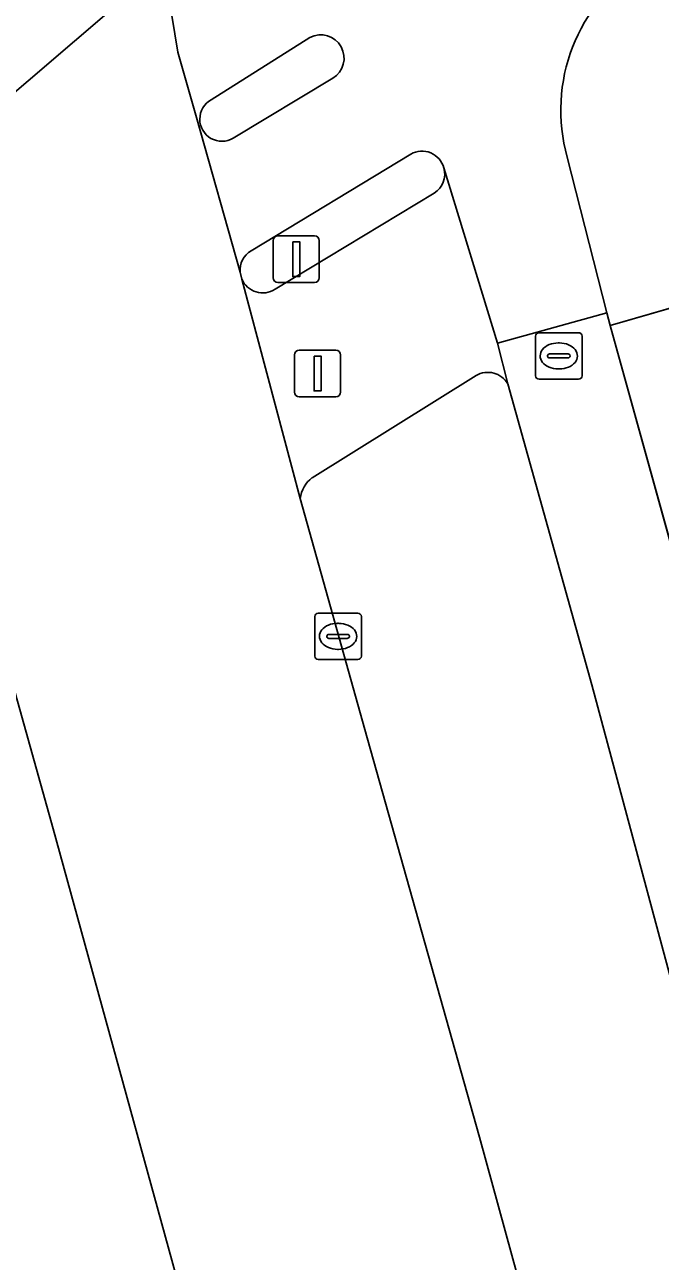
# Model space of a CAD drawing. Extents: x 158031 to 159244, y 380104 to 381214.
# Drawn here: x 159038.45 to 159052.12, y 381085.93 to 381112.53 of the extents above; entities that cross this region are included whole.
import ezdxf

# ---------------------------------------------------------------- set-up
doc = ezdxf.new("R2010")
doc.units = 0
for name, color, linetype in [('IMGEO_Berm_groen', 7, 'Continuous'), ('IMGEO_Fietspad_gesloten', 7, 'Continuous'), ('IMGEO_Fietspad_open', 7, 'Continuous'), ('IMGEO_Groenvoorziening', 7, 'Continuous'), ('IMGEO_Kolk', 7, 'Continuous'), ('IMGEO_Lichtmast', 7, 'Continuous'), ('IMGEO_Rijbaan_lokaal_gesloten', 7, 'Continuous'), ('IMGEO_Rijbaan_regionaal_gesloten', 7, 'Continuous'), ('IMGEO_Rioolput', 7, 'Continuous'), ('IMGEO_Verkeerseiland_gesloten', 7, 'Continuous'), ('IMGEO_Verkeersregelinstallatiepaal', 7, 'Continuous'), ('IMGEO_Voetpad_gesloten', 7, 'Continuous'), ('IMGEO_Voetpad_open', 7, 'Continuous')]:
    doc.layers.add(name, color=color, linetype=linetype)

msp = doc.modelspace()

# ---------------------------------------------------------------- linework, layer by layer
at = {"layer": 'IMGEO_Berm_groen'}
for points in [[(159048.163, 381104.98), (159044.633, 381102.783)], [(159055.429, 381080.546), (159050.65, 381098.326), (159048.842, 381104.802)], [(159044.379, 381102.334), (159045.816, 381097.19), (159048.232, 381088.598), (159050.976, 381078.604), (159058.394, 381051.806), (159068.429, 381015.348), (159073.29, 381016.724), (159063.611, 381051.441), (159055.429, 381080.546)], [(159049.665, 381056.684), (159039.067, 381095.227), (159038.075, 381098.772), (159027.441, 381092.136), (159036.739, 381058.674), (159043.33, 381034.783), (159047.146, 381009.936)]]:
    msp.add_lwpolyline(points, dxfattribs=at)
for centre, radius, start, end in [((159048.415, 381104.556), 0.493, 29.8956, 120.7252), ((159045.043, 381102.255), 0.669, 127.825, 173.1812)]:
    msp.add_arc(centre, radius, start, end, dxfattribs=at)
at = {"layer": 'IMGEO_Fietspad_gesloten'}
for points in [[(159041.465, 381113.841), (159041.484, 381113.523), (159041.749, 381111.937), (159042.145, 381110.532), (159043.085, 381107.2)], [(159042.459, 381110.911), (159044.588, 381112.251)], [(159045.08, 381111.376), (159042.938, 381110.083)], [(159043.32, 381107.663), (159046.756, 381109.744)], [(159047.469, 381109.446), (159048.621, 381105.679), (159050.972, 381106.326), (159050.121, 381109.675)]]:
    msp.add_lwpolyline(points, dxfattribs=at)
for centre, radius, start, end in [((159053.742, 381110.686), 3.759, 122.0827, 195.6009), ((159044.819, 381111.805), 0.502, 301.2992, 117.3976), ((159042.696, 381110.496), 0.478, 119.7013, 300.3976), ((159046.996, 381109.317), 0.49, 15.306, 119.3288), ((159043.573, 381107.244), 0.49, 121.082, 185.097)]:
    msp.add_arc(centre, radius, start, end, dxfattribs=at)
at = {"layer": 'IMGEO_Fietspad_open'}
msp.add_lwpolyline([(159080.448, 381000), (159080.017, 381001.554), (159079.566, 381003.182), (159052.996, 381099.019), (159051.046, 381106.057), (159050.972, 381106.326), (159048.621, 381105.679), (159048.842, 381104.802), (159050.65, 381098.326), (159055.429, 381080.546), (159063.611, 381051.441), (159073.29, 381016.724), (159068.429, 381015.348), (159069.243, 381012.391), (159074.14, 381013.651), (159077.915, 381000), (159082.825, 380981.435), (159078.18, 380980.434), (159078.932, 380977.771), (159083.536, 380978.836), (159086.142, 380979.46)], close=True, dxfattribs=at)
at = {"layer": 'IMGEO_Groenvoorziening'}
msp.add_lwpolyline([(159052.742, 381109.42), (159053.458, 381106.753), (159051.046, 381106.057), (159052.996, 381099.019), (159079.566, 381003.182), (159084.596, 381004.576), (159085.865, 381000), (159087.025, 380995.818), (159085.01, 380995.259), (159083.696, 381000), (159083.033, 381002.39), (159080.017, 381001.554), (159080.448, 381000), (159086.142, 380979.46), (159125.106, 380838.909)], dxfattribs=at)
at = {"layer": 'IMGEO_Kolk'}
for p, q in [((159044.692, 381098.944), (159044.692, 381099.796)), ((159044.767, 381099.87), (159045.619, 381099.87)), ((159045.693, 381099.796), (159045.693, 381098.944)), ((159045.18, 381099.65), (159045.205, 381099.65)), ((159044.951, 381099.364), (159044.951, 381099.376)), ((159045.389, 381099.327), (159044.991, 381099.327)), ((159044.994, 381099.413), (159045.392, 381099.413)), ((159045.435, 381099.376), (159045.435, 381099.364)), ((159045.203, 381099.09), (159045.178, 381099.09)), ((159045.619, 381098.87), (159044.767, 381098.87))]:
    msp.add_line(p, q, dxfattribs=at)
for points in [[(159044.692, 381098.944), (159044.692, 381099.796)], [(159044.767, 381099.87), (159045.619, 381099.87)], [(159045.693, 381099.796), (159045.693, 381098.944)], [(159045.619, 381098.87), (159044.767, 381098.87)]]:
    msp.add_lwpolyline(points, dxfattribs=at)
for centre, radius, start, end in [((159044.769, 381099.794), 0.0765, 91.552, 178.448), ((159044.769, 381099.794), 0.0765, 91.552, 178.448), ((159045.617, 381099.794), 0.0765, 1.552, 88.448), ((159045.617, 381099.794), 0.0765, 1.552, 88.448), ((159044.991, 381099.373), 0.0403, 85.8775, 175.7526), ((159044.988, 381099.363), 0.0366, 178.938, 274.7102), ((159045.392, 381099.37), 0.043, 264.8664, 352.4533), ((159045.396, 381099.375), 0.0386, 1.7309, 96.639), ((159044.769, 381098.946), 0.0765, 181.552, 268.448), ((159044.769, 381098.946), 0.0765, 181.552, 268.448), ((159045.617, 381098.946), 0.0765, 271.552, 358.448), ((159045.617, 381098.946), 0.0765, 271.552, 358.448)]:
    msp.add_arc(centre, radius, start, end, dxfattribs=at)
for centre, major_axis, ratio, start_param, end_param in [((159045.179, 381099.37), (-0.387, 0.002), 0.722429, 4.712389, 7.853982), ((159045.204, 381099.37), (-0.39, 0.002), 0.717154, 1.570796, 4.712389)]:
    msp.add_ellipse(centre, major_axis=major_axis, ratio=ratio, start_param=start_param, end_param=end_param, dxfattribs=at)
at = {"layer": 'IMGEO_Lichtmast'}
for p, q in [((159043.897, 381107.982), (159044.687, 381107.982)), ((159044.687, 381107.982), (159043.897, 381107.982)), ((159043.797, 381107.082), (159043.797, 381107.882)), ((159043.797, 381107.882), (159043.797, 381107.082)), ((159044.787, 381107.882), (159044.787, 381107.082)), ((159044.787, 381107.082), (159044.787, 381107.882)), ((159044.687, 381106.982), (159043.897, 381106.982)), ((159043.897, 381106.982), (159044.687, 381106.982))]:
    msp.add_line(p, q, dxfattribs=at)
msp.add_lwpolyline([(159044.217, 381107.857), (159044.367, 381107.857), (159044.367, 381107.107), (159044.217, 381107.107), (159044.217, 381107.857)], dxfattribs=at)
for centre, start, end in [((159043.897, 381107.882), 90, 180), ((159043.897, 381107.882), 90, 180), ((159044.687, 381107.882), 0, 90), ((159044.687, 381107.882), 360, 90), ((159043.897, 381107.082), 180, 270), ((159043.897, 381107.082), 180, 270), ((159044.687, 381107.082), 270, 0), ((159044.687, 381107.082), 270, 0)]:
    msp.add_arc(centre, 0.1, start, end, dxfattribs=at)
at = {"layer": 'IMGEO_Rijbaan_lokaal_gesloten'}
msp.add_lwpolyline([(159050.976, 381078.604), (159048.232, 381088.598), (159045.816, 381097.19), (159044.379, 381102.334), (159043.121, 381107.056), (159043.085, 381107.2), (159042.145, 381110.532), (159041.749, 381111.937), (159041.484, 381113.523), (159041.465, 381113.841), (159034.579, 381107.95), (159034.796, 381107.742), (159035.148, 381107.356), (159035.463, 381106.939), (159035.74, 381106.496), (159035.977, 381106.029), (159036.17, 381105.544), (159036.32, 381105.043), (159036.719, 381103.616), (159036.994, 381102.633), (159038.075, 381098.772), (159039.067, 381095.227), (159049.665, 381056.684)], dxfattribs=at)
at = {"layer": 'IMGEO_Rijbaan_regionaal_gesloten'}
msp.add_lwpolyline([(159034.579, 381107.95), (159041.465, 381113.841)], dxfattribs=at)
at = {"layer": 'IMGEO_Rioolput'}
for p, q in [((159049.44, 381104.975), (159049.44, 381105.827)), ((159049.515, 381105.901), (159050.367, 381105.901)), ((159050.441, 381105.827), (159050.441, 381104.975)), ((159049.928, 381105.681), (159049.953, 381105.681)), ((159049.699, 381105.395), (159049.699, 381105.407)), ((159050.137, 381105.358), (159049.739, 381105.358)), ((159049.742, 381105.444), (159050.14, 381105.444)), ((159050.183, 381105.407), (159050.183, 381105.395)), ((159049.951, 381105.121), (159049.926, 381105.121)), ((159050.367, 381104.901), (159049.515, 381104.901))]:
    msp.add_line(p, q, dxfattribs=at)
for points in [[(159049.44, 381104.975), (159049.44, 381105.827)], [(159049.515, 381105.901), (159050.367, 381105.901)], [(159050.441, 381105.827), (159050.441, 381104.975)], [(159050.367, 381104.901), (159049.515, 381104.901)]]:
    msp.add_lwpolyline(points, dxfattribs=at)
for centre, radius, start, end in [((159049.517, 381105.825), 0.0765, 91.552, 178.448), ((159049.517, 381105.825), 0.0765, 91.552, 178.448), ((159050.365, 381105.825), 0.0765, 1.552, 88.448), ((159050.365, 381105.825), 0.0765, 1.552, 88.448), ((159049.739, 381105.404), 0.0403, 85.8775, 175.7526), ((159049.736, 381105.394), 0.0366, 178.938, 274.7102), ((159050.14, 381105.401), 0.043, 264.8664, 352.4533), ((159050.144, 381105.406), 0.0386, 1.7309, 96.639), ((159049.517, 381104.977), 0.0765, 181.552, 268.448), ((159049.517, 381104.977), 0.0765, 181.552, 268.448), ((159050.365, 381104.977), 0.0765, 271.552, 358.448), ((159050.365, 381104.977), 0.0765, 271.552, 358.448)]:
    msp.add_arc(centre, radius, start, end, dxfattribs=at)
for centre, major_axis, ratio, start_param, end_param in [((159049.927, 381105.401), (-0.387, 0.002), 0.722429, 4.712389, 7.853982), ((159049.952, 381105.401), (-0.39, 0.002), 0.717154, 1.570796, 4.712389)]:
    msp.add_ellipse(centre, major_axis=major_axis, ratio=ratio, start_param=start_param, end_param=end_param, dxfattribs=at)
at = {"layer": 'IMGEO_Verkeerseiland_gesloten'}
for points in [[(159044.588, 381112.251), (159042.459, 381110.911)], [(159042.938, 381110.083), (159045.08, 381111.376)], [(159046.756, 381109.744), (159043.32, 381107.663)], [(159043.838, 381106.836), (159047.262, 381108.904)], [(159043.085, 381107.2), (159043.121, 381107.056)]]:
    msp.add_lwpolyline(points, dxfattribs=at)
for centre, radius, start, end in [((159044.819, 381111.805), 0.502, 301.2992, 117.3976), ((159042.696, 381110.496), 0.478, 119.7013, 300.3976), ((159046.996, 381109.317), 0.49, 15.306, 119.3288), ((159046.995, 381109.316), 0.491, 302.9009, 15.2935), ((159043.573, 381107.244), 0.49, 121.082, 185.097), ((159043.571, 381107.245), 0.488, 202.7284, 303.1561)]:
    msp.add_arc(centre, radius, start, end, dxfattribs=at)
at = {"layer": 'IMGEO_Verkeersregelinstallatiepaal'}
for p, q in [((159044.257, 381104.624), (159044.257, 381105.424)), ((159044.257, 381105.424), (159044.257, 381104.624)), ((159044.357, 381105.524), (159045.147, 381105.524)), ((159045.147, 381105.524), (159044.357, 381105.524)), ((159045.247, 381105.424), (159045.247, 381104.624)), ((159045.247, 381104.624), (159045.247, 381105.424)), ((159045.147, 381104.524), (159044.357, 381104.524)), ((159044.357, 381104.524), (159045.147, 381104.524))]:
    msp.add_line(p, q, dxfattribs=at)
msp.add_lwpolyline([(159044.677, 381105.399), (159044.827, 381105.399), (159044.827, 381104.649), (159044.677, 381104.649), (159044.677, 381105.399)], dxfattribs=at)
for centre, start, end in [((159044.357, 381105.424), 90, 180), ((159044.357, 381105.424), 90, 180), ((159045.147, 381105.424), 0, 90), ((159045.147, 381105.424), 360, 90), ((159044.357, 381104.624), 180, 270), ((159044.357, 381104.624), 180, 270), ((159045.147, 381104.624), 270, 0), ((159045.147, 381104.624), 270, 0)]:
    msp.add_arc(centre, 0.1, start, end, dxfattribs=at)
at = {"layer": 'IMGEO_Voetpad_gesloten'}
for points in [[(159048.842, 381104.802), (159048.621, 381105.679), (159047.469, 381109.446)], [(159047.262, 381108.904), (159043.838, 381106.836)], [(159043.121, 381107.056), (159044.379, 381102.334)], [(159044.633, 381102.783), (159048.163, 381104.98)]]:
    msp.add_lwpolyline(points, dxfattribs=at)
for centre, radius, start, end in [((159046.995, 381109.316), 0.491, 302.9009, 15.2935), ((159043.571, 381107.245), 0.488, 202.7284, 303.1561), ((159048.415, 381104.556), 0.493, 29.8956, 120.7252), ((159045.043, 381102.255), 0.669, 127.825, 173.1812)]:
    msp.add_arc(centre, radius, start, end, dxfattribs=at)
at = {"layer": 'IMGEO_Voetpad_open'}
msp.add_lwpolyline([(159050.121, 381109.675), (159050.972, 381106.326), (159051.046, 381106.057), (159053.458, 381106.753), (159052.742, 381109.42)], dxfattribs=at)
msp.add_arc((159053.742, 381110.686), 3.759, 122.0827, 195.6009, dxfattribs=at)

doc.saveas('drawing.dxf')
